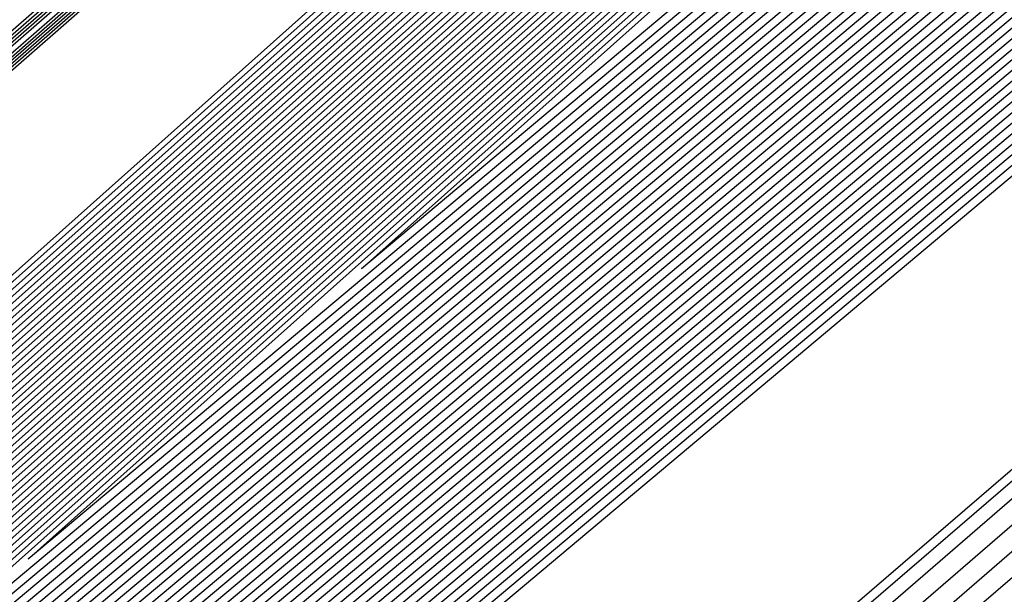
# Model space of a CAD drawing. Extents: x 3249832 to 3255657, y 13789405 to 13793316.
# Tile 668 of 1056: x 3253202.181 to 3253202.576, y 13791251.911 to 13791252.141. Entities that reach past the tile are written whole.
import ezdxf

# ---------------------------------------------------------------- set-up
doc = ezdxf.new("R2010")
doc.units = 0
doc.header["$LTSCALE"] = 100
doc.header["$MEASUREMENT"] = 0
for name, color, linetype in [('GRATIO_03231_CON', 1, 'CONTINUOUS'), ('GRATIO_0323_ICON', 1, 'CONTINUOUS'), ('TARGETS_EAST', 7, 'CONTINUOUS')]:
    doc.layers.add(name, color=color, linetype=linetype)

# ---------------------------------------------------------------- blocks, each defined once
blk = doc.blocks.new('Gratio_032316_contours')
at = {"layer": 'GRATIO_03231_CON', "color": 1, "linetype": 'Continuous', "flags": 128}
for points in [[(3253179.55027, 13791232.39503), (3253186.87441, 13791238.77001), (3253201.4775, 13791251.51898), (3253219.20823, 13791267.00714), (3253234.45763, 13791280.32933), (3253243.00028, 13791287.79153), (3253246.14511, 13791290.5444), (3253246.5846, 13791290.94974), (3253247.02187, 13791291.379), (3253250.20254, 13791294.24212), (3253258.88285, 13791301.95866), (3253274.44262, 13791315.73867), (3253292.7559, 13791331.95413), (3253308.32028, 13791345.76753)], [(3253180.16544, 13791232.93802), (3253187.28488, 13791239.13155), (3253201.72516, 13791251.73678), (3253219.33902, 13791267.12228), (3253234.51314, 13791280.37862), (3253243.01644, 13791287.80647), (3253246.14668, 13791290.54676), (3253246.58389, 13791290.95054), (3253247.01645, 13791291.37639), (3253250.16633, 13791294.21318), (3253258.7639, 13791301.85732), (3253274.17605, 13791315.50724), (3253292.31584, 13791331.56933), (3253307.73285, 13791345.25198)], [(3253180.78061, 13791233.481), (3253187.69534, 13791239.49309), (3253201.97282, 13791251.95458), (3253219.46981, 13791267.23741), (3253234.56866, 13791280.42791), (3253243.03259, 13791287.8214), (3253246.14825, 13791290.54912), (3253246.58317, 13791290.95133), (3253247.01103, 13791291.37378), (3253250.13013, 13791294.18424), (3253258.64495, 13791301.75599), (3253273.90947, 13791315.27582), (3253291.87577, 13791331.18453), (3253307.14542, 13791344.73643)], [(3253181.39578, 13791234.02399), (3253188.1058, 13791239.85463), (3253202.22048, 13791252.17237), (3253219.6006, 13791267.35254), (3253234.62418, 13791280.4772), (3253243.04874, 13791287.83633), (3253246.14982, 13791290.55149), (3253246.58246, 13791290.95213), (3253247.00561, 13791291.37117), (3253250.09393, 13791294.15529), (3253258.526, 13791301.65465), (3253273.6429, 13791315.0444), (3253291.4357, 13791330.79973), (3253306.55799, 13791344.22088)]]:
    blk.add_lwpolyline(points, dxfattribs=at)
at = {"layer": 'GRATIO_03231_CON', "color": 5, "linetype": 'Continuous', "flags": 128}
for points in [[(3253178.31993, 13791231.30905), (3253186.05349, 13791238.04694), (3253200.98218, 13791251.08338), (3253218.94665, 13791266.77688), (3253234.34659, 13791280.23075), (3253242.96798, 13791287.76167), (3253246.14197, 13791290.53967), (3253246.58603, 13791290.94815), (3253247.02107, 13791291.37394), (3253250.18182, 13791294.2177), (3253258.80647, 13791301.88356), (3253274.26937, 13791315.56557), (3253292.48955, 13791331.61762), (3253308.02221, 13791345.18354)], [(3253294.02117, 13791331.04278), (3253275.51252, 13791314.84857), (3253259.74641, 13791301.11971), (3253250.90118, 13791293.4869), (3253247.60749, 13791290.71421), (3253247.10911, 13791290.34906), (3253246.71171, 13791290.01217), (3253243.96878, 13791287.61762), (3253236.49572, 13791281.15281), (3253223.09361, 13791269.61112), (3253207.30623, 13791256.00981), (3253193.86302, 13791244.37213), (3253186.31196, 13791237.71784), (3253183.47503, 13791235.05279)], [(3253177.70476, 13791230.76607), (3253185.64303, 13791237.6854), (3253200.73452, 13791250.86558), (3253218.81586, 13791266.66175), (3253234.29107, 13791280.18146), (3253242.95182, 13791287.74673), (3253246.1404, 13791290.53731), (3253246.58674, 13791290.94735), (3253247.01436, 13791291.36584), (3253250.12102, 13791294.16091), (3253258.59804, 13791301.69555), (3253273.79626, 13791315.14336), (3253291.70456, 13791330.92064), (3253306.97134, 13791344.25434)], [(3253293.83167, 13791330.88045), (3253275.39736, 13791314.75135), (3253259.6945, 13791301.07777), (3253250.88464, 13791293.47583), (3253247.60402, 13791290.71447), (3253247.10757, 13791290.35085), (3253246.69656, 13791290.00204), (3253243.85762, 13791287.52479), (3253236.12374, 13791280.8358), (3253222.25472, 13791268.89288), (3253205.91767, 13791254.81834), (3253192.00653, 13791242.77561), (3253184.19264, 13791235.88971), (3253181.25697, 13791233.1319)], [(3253177.08958, 13791230.22308), (3253185.23257, 13791237.32386), (3253200.48686, 13791250.64779), (3253218.68507, 13791266.54661), (3253234.23556, 13791280.13216), (3253242.93567, 13791287.7318), (3253246.13883, 13791290.53495), (3253246.58745, 13791290.94656), (3253247.00766, 13791291.35773), (3253250.06022, 13791294.10413), (3253258.38961, 13791301.50754), (3253273.32314, 13791314.72115), (3253290.91956, 13791330.22366), (3253305.92046, 13791343.32515)], [(3253293.64218, 13791330.71812), (3253275.28219, 13791314.65413), (3253259.64258, 13791301.03582), (3253250.8681, 13791293.46475), (3253247.60055, 13791290.71473), (3253247.10604, 13791290.35265), (3253246.68141, 13791289.99191), (3253243.74646, 13791287.43197), (3253235.75176, 13791280.51879), (3253221.41583, 13791268.17464), (3253204.52912, 13791253.62687), (3253190.15004, 13791241.1791), (3253182.07332, 13791234.06158)], [(3253176.47441, 13791229.68009), (3253184.82211, 13791236.96232), (3253200.23919, 13791250.42999), (3253218.55428, 13791266.43148), (3253234.18004, 13791280.08287), (3253242.91952, 13791287.71687), (3253246.13725, 13791290.53258), (3253246.58817, 13791290.94576), (3253247.00095, 13791291.34963), (3253249.99942, 13791294.04734), (3253258.18118, 13791301.31953), (3253272.85003, 13791314.29894), (3253290.13456, 13791329.52668), (3253304.86958, 13791342.39595)], [(3253293.45268, 13791330.55578), (3253275.16702, 13791314.55691), (3253259.59067, 13791300.99388), (3253250.85155, 13791293.45368), (3253247.59708, 13791290.71499), (3253247.10451, 13791290.35445), (3253246.66626, 13791289.98178), (3253243.6353, 13791287.33914), (3253235.37978, 13791280.20179), (3253220.57694, 13791267.4564), (3253203.14057, 13791252.4354), (3253188.29355, 13791239.58258), (3253179.954, 13791232.23346)], [(3253175.24407, 13791228.59412), (3253184.00119, 13791236.23925), (3253199.74387, 13791249.99439), (3253218.2927, 13791266.20121), (3253234.069, 13791279.98429), (3253242.88721, 13791287.687), (3253246.13411, 13791290.52786), (3253246.58959, 13791290.94417), (3253246.98754, 13791291.33342), (3253249.87782, 13791293.93376), (3253257.76432, 13791300.94351), (3253271.9038, 13791313.45451), (3253288.56457, 13791328.13272), (3253302.76783, 13791340.53756)], [(3253308.44452, 13791343.76579), (3253293.07368, 13791330.23112), (3253274.93669, 13791314.36246), (3253259.48684, 13791300.90999), (3253250.81847, 13791293.43152), (3253247.59013, 13791290.71551), (3253247.10144, 13791290.35804), (3253246.63595, 13791289.96152), (3253243.41298, 13791287.15349), (3253234.63582, 13791279.56777), (3253218.89917, 13791266.01993), (3253200.36346, 13791250.05246), (3253184.58057, 13791236.38955), (3253175.71733, 13791228.58423), (3253172.40047, 13791225.5046), (3253171.87167, 13791224.84758), (3253171.83099, 13791224.68776), (3253171.81192, 13791224.61054), (3253171.80631, 13791224.57903), (3253171.80709, 13791224.56196), (3253171.81141, 13791224.55077), (3253171.8175, 13791224.5425)], [(3253196.57706, 13791247.03615), (3253203.47105, 13791253.1938), (3253218.75951, 13791266.60126), (3253234.06971, 13791279.98413), (3253242.88772, 13791287.68662), (3253246.13462, 13791290.52731), (3253246.59031, 13791290.94338), (3253246.98083, 13791291.32532), (3253249.81702, 13791293.87697), (3253257.55589, 13791300.7555), (3253271.43068, 13791313.0323), (3253287.77957, 13791327.43574), (3253301.71695, 13791339.60837)], [(3253308.192, 13791343.54795), (3253292.88418, 13791330.06879), (3253274.82152, 13791314.26524), (3253259.43492, 13791300.86805), (3253250.80192, 13791293.42045), (3253247.58666, 13791290.71576), (3253247.09991, 13791290.35984), (3253246.63023, 13791289.95949), (3253243.37731, 13791287.12548), (3253234.5186, 13791279.46953), (3253219.10173, 13791266.20888), (3253203.65505, 13791252.98282), (3253196.57706, 13791247.03615)], [(3253196.71057, 13791247.15254), (3253203.58621, 13791253.29381), (3253218.83398, 13791266.66558), (3253234.10345, 13791280.01283), (3253242.89801, 13791287.6948), (3253246.13636, 13791290.52784), (3253246.59102, 13791290.94258), (3253246.97413, 13791291.31721), (3253249.75622, 13791293.82018), (3253257.34746, 13791300.56749), (3253270.95757, 13791312.61009), (3253286.99457, 13791326.73875), (3253300.66608, 13791338.67918)], [(3253307.93948, 13791343.33011), (3253292.69468, 13791329.90645), (3253274.70635, 13791314.16802), (3253259.38301, 13791300.82611), (3253250.78538, 13791293.40937), (3253247.58319, 13791290.71602), (3253247.09838, 13791290.36164), (3253246.63006, 13791289.96223), (3253243.38596, 13791287.13554), (3253234.55099, 13791279.49977), (3253219.17525, 13791266.27429), (3253203.76972, 13791253.08339), (3253196.71057, 13791247.15255)], [(3253196.84408, 13791247.26894), (3253203.70137, 13791253.39382), (3253218.90845, 13791266.7299), (3253234.13718, 13791280.04153), (3253242.9083, 13791287.70297), (3253246.13809, 13791290.52836), (3253246.59174, 13791290.94178), (3253246.96742, 13791291.30911), (3253249.69542, 13791293.76339), (3253257.13903, 13791300.37948), (3253270.48445, 13791312.18788), (3253286.20957, 13791326.04177), (3253299.6152, 13791337.74998)], [(3253307.68696, 13791343.11228), (3253292.50518, 13791329.74412), (3253274.59119, 13791314.0708), (3253259.33109, 13791300.78416), (3253250.76884, 13791293.3983), (3253247.57972, 13791290.71628), (3253247.09685, 13791290.36343), (3253246.62988, 13791289.96496), (3253243.39462, 13791287.1456), (3253234.58339, 13791279.53), (3253219.24877, 13791266.33971), (3253203.88439, 13791253.18397), (3253196.84408, 13791247.26894)], [(3253197.11109, 13791247.50174), (3253203.93169, 13791253.59384), (3253219.0574, 13791266.85855), (3253234.20465, 13791280.09892), (3253242.92888, 13791287.71932), (3253246.14156, 13791290.52941), (3253246.59316, 13791290.94019), (3253246.95401, 13791291.2929), (3253249.57383, 13791293.64981), (3253256.72217, 13791300.00346), (3253269.53822, 13791311.34346), (3253284.63958, 13791324.64781), (3253297.51345, 13791335.89159)], [(3253307.18192, 13791342.67661), (3253292.12619, 13791329.41946), (3253274.36086, 13791313.87636), (3253259.22726, 13791300.70028), (3253250.73575, 13791293.37615), (3253247.57277, 13791290.7168), (3253247.09378, 13791290.36703), (3253246.62953, 13791289.97042), (3253243.41193, 13791287.16573), (3253234.64818, 13791279.59048), (3253219.39582, 13791266.47055), (3253204.11372, 13791253.38512), (3253197.11109, 13791247.50173)], [(3253197.2446, 13791247.61813), (3253204.04685, 13791253.69384), (3253219.13187, 13791266.92287), (3253234.23839, 13791280.12762), (3253242.93918, 13791287.72749), (3253246.1433, 13791290.52994), (3253246.59388, 13791290.9394), (3253246.9473, 13791291.28479), (3253249.51303, 13791293.59302), (3253256.51374, 13791299.81545), (3253269.06511, 13791310.92125), (3253283.85458, 13791323.95083), (3253296.46257, 13791334.9624)], [(3253306.9294, 13791342.45877), (3253291.93669, 13791329.25712), (3253274.24569, 13791313.77914), (3253259.17535, 13791300.65833), (3253250.71921, 13791293.36507), (3253247.5693, 13791290.71706), (3253247.09225, 13791290.36882), (3253246.62935, 13791289.97315), (3253243.42058, 13791287.17579), (3253234.68057, 13791279.62072), (3253219.46933, 13791266.53596), (3253204.22838, 13791253.4857), (3253197.2446, 13791247.61813)], [(3253197.37811, 13791247.73453), (3253204.16201, 13791253.79385), (3253219.20635, 13791266.98719), (3253234.27212, 13791280.15631), (3253242.94947, 13791287.73567), (3253246.14503, 13791290.53046), (3253246.59459, 13791290.9386), (3253246.9406, 13791291.27669), (3253249.45223, 13791293.53623), (3253256.30531, 13791299.62744), (3253268.59199, 13791310.49904), (3253283.06958, 13791323.25385), (3253295.41169, 13791334.0332)], [(3253306.67688, 13791342.24094), (3253291.74719, 13791329.09479), (3253274.13052, 13791313.68192), (3253259.12343, 13791300.61639), (3253250.70267, 13791293.354), (3253247.56583, 13791290.71731), (3253247.09072, 13791290.37062), (3253246.62918, 13791289.97588), (3253243.42924, 13791287.18585), (3253234.71297, 13791279.65096), (3253219.54285, 13791266.60138), (3253204.34305, 13791253.58627), (3253197.37811, 13791247.73453)], [(3253197.51162, 13791247.85093), (3253204.27717, 13791253.89386), (3253219.28082, 13791267.05151), (3253234.30586, 13791280.18501), (3253242.95976, 13791287.74384), (3253246.14676, 13791290.53099), (3253246.5953, 13791290.9378), (3253246.93389, 13791291.26859), (3253249.39143, 13791293.47944), (3253256.09688, 13791299.43942), (3253268.11888, 13791310.07683), (3253282.28459, 13791322.55687), (3253294.36082, 13791333.10401)], [(3253306.42436, 13791342.0231), (3253291.55769, 13791328.93246), (3253274.01535, 13791313.58469), (3253259.07151, 13791300.57445), (3253250.68613, 13791293.34292), (3253247.56236, 13791290.71757), (3253247.08919, 13791290.37242), (3253246.629, 13791289.97862), (3253243.43789, 13791287.19591), (3253234.74536, 13791279.68119), (3253219.61637, 13791266.6668), (3253204.45771, 13791253.68685), (3253197.51162, 13791247.85092)], [(3253197.77863, 13791248.08372), (3253204.50749, 13791254.09388), (3253219.42977, 13791267.18016), (3253234.37333, 13791280.2424), (3253242.98034, 13791287.76019), (3253246.15023, 13791290.53204), (3253246.59673, 13791290.93621), (3253246.92048, 13791291.25238), (3253249.26983, 13791293.36586), (3253255.68002, 13791299.0634), (3253267.17265, 13791309.2324), (3253280.71459, 13791321.16291), (3253292.25906, 13791331.24562), (3253298.86322, 13791336.86351)], [(3253305.91932, 13791341.58743), (3253291.17869, 13791328.60779), (3253273.78502, 13791313.39025), (3253258.96768, 13791300.49056), (3253250.65304, 13791293.32077), (3253247.55541, 13791290.71809), (3253247.08612, 13791290.37601), (3253246.62865, 13791289.98408), (3253243.4552, 13791287.21604), (3253234.81015, 13791279.74167), (3253219.76341, 13791266.79763), (3253204.68704, 13791253.888), (3253197.77863, 13791248.08372)], [(3253197.91214, 13791248.20012), (3253204.62265, 13791254.19388), (3253219.50424, 13791267.24448), (3253234.40706, 13791280.2711), (3253242.99064, 13791287.76837), (3253246.15197, 13791290.53257), (3253246.59744, 13791290.93542), (3253246.91378, 13791291.24427), (3253249.20903, 13791293.30907), (3253255.47159, 13791298.87539), (3253266.69953, 13791308.81019), (3253279.9296, 13791320.46593), (3253291.20819, 13791330.31643), (3253297.66843, 13791335.81202)], [(3253305.6668, 13791341.36959), (3253290.98919, 13791328.44546), (3253273.66985, 13791313.29303), (3253258.91577, 13791300.44861), (3253250.6365, 13791293.30969), (3253247.55194, 13791290.71835), (3253247.08459, 13791290.37781), (3253246.62848, 13791289.98681), (3253243.46386, 13791287.2261), (3253234.84255, 13791279.77191), (3253219.83693, 13791266.86305), (3253204.80171, 13791253.98858), (3253197.91214, 13791248.20012)], [(3253198.04565, 13791248.31651), (3253204.73781, 13791254.29389), (3253219.57872, 13791267.3088), (3253234.4408, 13791280.2998), (3253243.00093, 13791287.77654), (3253246.1537, 13791290.53309), (3253246.59816, 13791290.93462), (3253246.90707, 13791291.23617), (3253249.14823, 13791293.25228), (3253255.26316, 13791298.68738), (3253266.22642, 13791308.38798), (3253279.1446, 13791319.76895), (3253290.15731, 13791329.38723), (3253296.47364, 13791334.76054)], [(3253305.41428, 13791341.15176), (3253290.79969, 13791328.28313), (3253273.55469, 13791313.19581), (3253258.86385, 13791300.40667), (3253250.61995, 13791293.29862), (3253247.54847, 13791290.71861), (3253247.08306, 13791290.3796), (3253246.6283, 13791289.98954), (3253243.47251, 13791287.23616), (3253234.87494, 13791279.80214), (3253219.91045, 13791266.92847), (3253204.91637, 13791254.08915), (3253198.04565, 13791248.31651)], [(3253198.17916, 13791248.43291), (3253204.85297, 13791254.3939), (3253219.65319, 13791267.37312), (3253234.47453, 13791280.32849), (3253243.01122, 13791287.78471), (3253246.15544, 13791290.53362), (3253246.59887, 13791290.93382), (3253246.90036, 13791291.22806), (3253249.08743, 13791293.19549), (3253255.05473, 13791298.49937), (3253265.7533, 13791307.96577), (3253278.3596, 13791319.07197), (3253289.10643, 13791328.45804), (3253295.27885, 13791333.70905)], [(3253305.16176, 13791340.93392), (3253290.6102, 13791328.1208), (3253273.43952, 13791313.09859), (3253258.81194, 13791300.36473), (3253250.60341, 13791293.28754), (3253247.545, 13791290.71886), (3253247.08152, 13791290.3814), (3253246.62812, 13791289.99227), (3253243.48117, 13791287.24622), (3253234.90734, 13791279.83238), (3253219.98397, 13791266.99388), (3253205.03104, 13791254.18973), (3253198.17916, 13791248.43291)], [(3253198.44617, 13791248.6657), (3253205.08329, 13791254.59392), (3253219.80214, 13791267.50177), (3253234.542, 13791280.38589), (3253243.0318, 13791287.80106), (3253246.15891, 13791290.53467), (3253246.6003, 13791290.93223), (3253246.88695, 13791291.21186), (3253248.96583, 13791293.08191), (3253254.63787, 13791298.12335), (3253264.80707, 13791307.12135), (3253276.7896, 13791317.678), (3253287.00468, 13791326.59965), (3253292.88927, 13791331.60608), (3253295.95133, 13791334.07094)], [(3253304.65672, 13791340.49825), (3253290.2312, 13791327.79613), (3253273.20919, 13791312.90414), (3253258.70811, 13791300.28084), (3253250.57033, 13791293.26539), (3253247.53805, 13791290.71938), (3253247.07846, 13791290.385), (3253246.62777, 13791289.99774), (3253243.49848, 13791287.26634), (3253234.97213, 13791279.89286), (3253220.13101, 13791267.12472), (3253205.26037, 13791254.39088), (3253198.44617, 13791248.6657)], [(3253198.57968, 13791248.7821), (3253205.19845, 13791254.69392), (3253219.87661, 13791267.56609), (3253234.57574, 13791280.41459), (3253243.04209, 13791287.80924), (3253246.16064, 13791290.53519), (3253246.60101, 13791290.93144), (3253246.88025, 13791291.20375), (3253248.90503, 13791293.02512), (3253254.42944, 13791297.93534), (3253264.33396, 13791306.69914), (3253276.00461, 13791316.98102), (3253285.9538, 13791325.67045), (3253291.69448, 13791330.55459), (3253294.7416, 13791333.01142)], [(3253304.4042, 13791340.28041), (3253290.0417, 13791327.6338), (3253273.09402, 13791312.80692), (3253258.65619, 13791300.2389), (3253250.55378, 13791293.25432), (3253247.53458, 13791290.71964), (3253247.07693, 13791290.38679), (3253246.6276, 13791290.00047), (3253243.50713, 13791287.2764), (3253235.00453, 13791279.9231), (3253220.20453, 13791267.19013), (3253205.37503, 13791254.49146), (3253198.57968, 13791248.7821)], [(3253198.71319, 13791248.8985), (3253205.31361, 13791254.79393), (3253219.95108, 13791267.63041), (3253234.60947, 13791280.44328), (3253243.05239, 13791287.81741), (3253246.16237, 13791290.53572), (3253246.60172, 13791290.93064), (3253246.87354, 13791291.19565), (3253248.84423, 13791292.96834), (3253254.22101, 13791297.74733), (3253263.86084, 13791306.27693), (3253275.21961, 13791316.28404), (3253284.90293, 13791324.74126), (3253290.49969, 13791329.50311), (3253293.53187, 13791331.9519)], [(3253304.15168, 13791340.06258), (3253289.8522, 13791327.47147), (3253272.97886, 13791312.7097), (3253258.60428, 13791300.19695), (3253250.53724, 13791293.24324), (3253247.53111, 13791290.7199), (3253247.07539, 13791290.38859), (3253246.62742, 13791290.0032), (3253243.51579, 13791287.28647), (3253235.03692, 13791279.95333), (3253220.27805, 13791267.25555), (3253205.4897, 13791254.59203), (3253198.71319, 13791248.8985)], [(3253198.8467, 13791249.0149), (3253205.42877, 13791254.89394), (3253220.02556, 13791267.69473), (3253234.64321, 13791280.47198), (3253243.06268, 13791287.82558), (3253246.16411, 13791290.53624), (3253246.60244, 13791290.92984), (3253246.86684, 13791291.18754), (3253248.78343, 13791292.91155), (3253254.01258, 13791297.55932), (3253263.38773, 13791305.85472), (3253274.43461, 13791315.58706), (3253283.85205, 13791323.81207), (3253289.3049, 13791328.45162), (3253292.32214, 13791330.89237), (3253295.39879, 13791333.38715)], [(3253303.89916, 13791339.84474), (3253289.6627, 13791327.30914), (3253272.86369, 13791312.61248), (3253258.55236, 13791300.15501), (3253250.5207, 13791293.23216), (3253247.52764, 13791290.72015), (3253247.07386, 13791290.39039), (3253246.62724, 13791290.00593), (3253243.52444, 13791287.29653), (3253235.06932, 13791279.98357), (3253220.35157, 13791267.32097), (3253205.60436, 13791254.69261), (3253198.8467, 13791249.01489)], [(3253199.11371, 13791249.24769), (3253205.65909, 13791255.09396), (3253220.17451, 13791267.82338), (3253234.71068, 13791280.52937), (3253243.08326, 13791287.84193), (3253246.16758, 13791290.53729), (3253246.60386, 13791290.92825), (3253246.85342, 13791291.17133), (3253248.66183, 13791292.79797), (3253253.59572, 13791297.1833), (3253262.4415, 13791305.01029), (3253272.86462, 13791314.1931), (3253281.7503, 13791321.95368), (3253286.91532, 13791326.34865), (3253289.90268, 13791328.77333), (3253293.18693, 13791331.45768)], [(3253303.39412, 13791339.40907), (3253289.2837, 13791326.98447), (3253272.63335, 13791312.41804), (3253258.44853, 13791300.07112), (3253250.48761, 13791293.21001), (3253247.52069, 13791290.72067), (3253247.0708, 13791290.39398), (3253246.62689, 13791290.0114), (3253243.54175, 13791287.31665), (3253235.13411, 13791280.04405), (3253220.49861, 13791267.4518), (3253205.83369, 13791254.89376), (3253199.11371, 13791249.24769)], [(3253199.24722, 13791249.36409), (3253205.77425, 13791255.19397), (3253220.24898, 13791267.8877), (3253234.74441, 13791280.55807), (3253243.09355, 13791287.85011), (3253246.16931, 13791290.53782), (3253246.60458, 13791290.92746), (3253246.84672, 13791291.16323), (3253248.60103, 13791292.74118), (3253253.38729, 13791296.99529), (3253261.96839, 13791304.58808), (3253272.07962, 13791313.49612), (3253280.69942, 13791321.02448), (3253285.72053, 13791325.29717), (3253288.69295, 13791327.71381), (3253292.081, 13791330.49295), (3253297.61917, 13791335.1971)], [(3253303.1416, 13791339.19123), (3253289.09421, 13791326.82214), (3253272.51819, 13791312.32081), (3253258.39661, 13791300.02918), (3253250.47107, 13791293.19894), (3253247.51722, 13791290.72093), (3253247.06927, 13791290.39578), (3253246.62672, 13791290.01413), (3253243.55041, 13791287.32671), (3253235.1665, 13791280.07429), (3253220.57213, 13791267.51722), (3253205.94836, 13791254.99434), (3253199.24722, 13791249.36409)], [(3253199.38073, 13791249.48048), (3253205.88941, 13791255.29397), (3253220.32345, 13791267.95202), (3253234.77815, 13791280.58677), (3253243.10385, 13791287.85828), (3253246.17105, 13791290.53834), (3253246.60529, 13791290.92666), (3253246.84001, 13791291.15513), (3253248.54023, 13791292.68439), (3253253.17886, 13791296.80728), (3253261.49527, 13791304.16587), (3253271.29462, 13791312.79914), (3253279.64854, 13791320.09529), (3253284.52574, 13791324.24568), (3253287.48322, 13791326.65429), (3253290.97507, 13791329.52822), (3253296.71525, 13791334.41022)], [(3253302.88908, 13791338.9734), (3253288.90471, 13791326.65981), (3253272.40302, 13791312.22359), (3253258.3447, 13791299.98724), (3253250.45453, 13791293.18786), (3253247.51375, 13791290.72119), (3253247.06773, 13791290.39757), (3253246.62654, 13791290.01686), (3253243.55907, 13791287.33677), (3253235.1989, 13791280.10452), (3253220.64565, 13791267.58263), (3253206.06302, 13791255.09491), (3253199.38073, 13791249.48048)], [(3253199.51424, 13791249.59688), (3253206.00457, 13791255.39398), (3253220.39793, 13791268.01634), (3253234.81188, 13791280.61546), (3253243.11414, 13791287.86646), (3253246.17278, 13791290.53887), (3253246.606, 13791290.92586), (3253246.83331, 13791291.14702), (3253248.47943, 13791292.6276), (3253252.97044, 13791296.61927), (3253261.02215, 13791303.74366), (3253270.50962, 13791312.10216), (3253278.59767, 13791319.16609), (3253283.33095, 13791323.1942), (3253286.27349, 13791325.59476), (3253289.86914, 13791328.56348), (3253295.81132, 13791333.62334)], [(3253302.63656, 13791338.75556), (3253288.71521, 13791326.49747), (3253272.28786, 13791312.12637), (3253258.29278, 13791299.94529), (3253250.43798, 13791293.17679), (3253247.51028, 13791290.72145), (3253247.0662, 13791290.39937), (3253246.62637, 13791290.01959), (3253243.56772, 13791287.34683), (3253235.23129, 13791280.13476), (3253220.71917, 13791267.64805), (3253206.17769, 13791255.19549), (3253199.51423, 13791249.59688)], [(3253199.78125, 13791249.82967), (3253206.23489, 13791255.594), (3253220.54687, 13791268.14499), (3253234.87935, 13791280.67286), (3253243.13472, 13791287.8828), (3253246.17625, 13791290.53992), (3253246.60743, 13791290.92427), (3253246.8199, 13791291.13081), (3253248.35784, 13791292.51402), (3253252.55358, 13791296.24325), (3253260.07593, 13791302.89924), (3253268.93963, 13791310.70819), (3253276.49591, 13791317.3077), (3253280.94137, 13791321.09123), (3253283.85403, 13791323.47572), (3253287.65728, 13791326.63402), (3253294.00347, 13791332.04958)], [(3253302.13153, 13791338.31989), (3253288.33621, 13791326.17281), (3253272.05752, 13791311.93193), (3253258.18895, 13791299.8614), (3253250.4049, 13791293.15464), (3253247.50334, 13791290.72196), (3253247.06314, 13791290.40297), (3253246.62601, 13791290.02505), (3253243.58503, 13791287.36696), (3253235.29608, 13791280.19524), (3253220.86621, 13791267.77889), (3253206.40702, 13791255.39664), (3253199.78125, 13791249.82967)], [(3253199.91476, 13791249.94607), (3253206.35005, 13791255.69401), (3253220.62135, 13791268.20931), (3253234.91309, 13791280.70156), (3253243.14501, 13791287.89098), (3253246.17798, 13791290.54045), (3253246.60814, 13791290.92348), (3253246.81319, 13791291.12271), (3253248.29704, 13791292.45723), (3253252.34515, 13791296.05524), (3253259.60281, 13791302.47703), (3253268.15463, 13791310.01121), (3253275.44504, 13791316.37851), (3253279.74658, 13791320.03974), (3253282.6443, 13791322.4162), (3253286.55135, 13791325.66929), (3253293.09954, 13791331.2627), (3253300.79521, 13791337.86923)], [(3253301.879, 13791338.10206), (3253288.14671, 13791326.01048), (3253271.94236, 13791311.83471), (3253258.13704, 13791299.81946), (3253250.38836, 13791293.14356), (3253247.49986, 13791290.72222), (3253247.0616, 13791290.40476), (3253246.62584, 13791290.02779), (3253243.59369, 13791287.37702), (3253235.32848, 13791280.22547), (3253220.93973, 13791267.8443), (3253206.52168, 13791255.49722), (3253199.91476, 13791249.94607)], [(3253200.04827, 13791250.06247), (3253206.46521, 13791255.79401), (3253220.69582, 13791268.27363), (3253234.94682, 13791280.73025), (3253243.15531, 13791287.89915), (3253246.17972, 13791290.54097), (3253246.60886, 13791290.92268), (3253246.80649, 13791291.1146), (3253248.23624, 13791292.40044), (3253252.13672, 13791295.86723), (3253259.1297, 13791302.05482), (3253267.36963, 13791309.31423), (3253274.39416, 13791315.44932), (3253278.55179, 13791318.98826), (3253281.43456, 13791321.35667), (3253285.44542, 13791324.70455), (3253292.19561, 13791330.47582), (3253300.12972, 13791337.29016)], [(3253301.62648, 13791337.88422), (3253287.95721, 13791325.84815), (3253271.82719, 13791311.73748), (3253258.08512, 13791299.77752), (3253250.37181, 13791293.13248), (3253247.49639, 13791290.72248), (3253247.06007, 13791290.40656), (3253246.62566, 13791290.03052), (3253243.60234, 13791287.38708), (3253235.36087, 13791280.25571), (3253221.01325, 13791267.90972), (3253206.63635, 13791255.59779), (3253200.04827, 13791250.06247)], [(3253200.18178, 13791250.17887), (3253206.58037, 13791255.89402), (3253220.77029, 13791268.33795), (3253234.98056, 13791280.75895), (3253243.1656, 13791287.90733), (3253246.18145, 13791290.5415), (3253246.60957, 13791290.92188), (3253246.79978, 13791291.1065), (3253248.17544, 13791292.34365), (3253251.92829, 13791295.67922), (3253258.65658, 13791301.63261), (3253266.58464, 13791308.61725), (3253273.34328, 13791314.52012), (3253277.357, 13791317.93677), (3253280.22483, 13791320.29715), (3253284.33949, 13791323.73982), (3253291.29169, 13791329.68894), (3253299.46423, 13791336.71108)], [(3253301.37397, 13791337.66638), (3253287.76771, 13791325.68581), (3253271.71202, 13791311.64027), (3253258.03321, 13791299.73557), (3253250.35527, 13791293.12141), (3253247.49292, 13791290.72274), (3253247.05854, 13791290.40836), (3253246.62549, 13791290.03325), (3253243.611, 13791287.39714), (3253235.39327, 13791280.28595), (3253221.08677, 13791267.97514), (3253206.75101, 13791255.69837), (3253200.18178, 13791250.17887)], [(3253200.44879, 13791250.41166), (3253206.81069, 13791256.09404), (3253220.91924, 13791268.4666), (3253235.04803, 13791280.81634), (3253243.18618, 13791287.92368), (3253246.18492, 13791290.54255), (3253246.611, 13791290.92029), (3253246.78637, 13791291.09029), (3253248.05384, 13791292.23007), (3253251.51143, 13791295.3032), (3253257.71035, 13791300.78818), (3253265.01464, 13791307.22329), (3253271.24153, 13791312.66173), (3253274.96742, 13791315.8338), (3253277.80537, 13791318.17811), (3253282.12763, 13791321.81036), (3253289.48383, 13791328.11518), (3253298.13324, 13791335.55292)], [(3253300.86893, 13791337.23071), (3253287.38872, 13791325.36115), (3253271.48169, 13791311.44582), (3253257.92938, 13791299.65169), (3253250.32219, 13791293.09926), (3253247.48598, 13791290.72325), (3253247.05547, 13791290.41195), (3253246.62514, 13791290.03871), (3253243.62831, 13791287.41727), (3253235.45806, 13791280.34643), (3253221.23381, 13791268.10597), (3253206.98034, 13791255.89952), (3253200.44879, 13791250.41166)], [(3253200.5823, 13791250.52806), (3253206.92586, 13791256.19405), (3253220.99372, 13791268.53092), (3253235.08176, 13791280.84504), (3253243.19647, 13791287.93185), (3253246.18666, 13791290.54307), (3253246.61171, 13791290.9195), (3253246.77966, 13791291.08219), (3253247.99304, 13791292.17328), (3253251.303, 13791295.11519), (3253257.23724, 13791300.36597), (3253264.22964, 13791306.52631), (3253270.19065, 13791311.73254), (3253273.77263, 13791314.78231), (3253276.59564, 13791317.11859), (3253281.0217, 13791320.84562), (3253288.57991, 13791327.3283), (3253297.46775, 13791334.97385)], [(3253300.61641, 13791337.01288), (3253287.19922, 13791325.19882), (3253271.36652, 13791311.3486), (3253257.87746, 13791299.60974), (3253250.30564, 13791293.08818), (3253247.4825, 13791290.72351), (3253247.05394, 13791290.41375), (3253246.62496, 13791290.04144), (3253243.63696, 13791287.42733), (3253235.49045, 13791280.37666), (3253221.30733, 13791268.17139), (3253207.09501, 13791256.0001), (3253200.5823, 13791250.52806)], [(3253200.71581, 13791250.64445), (3253207.04102, 13791256.29406), (3253221.06819, 13791268.59524), (3253235.1155, 13791280.87374), (3253243.20676, 13791287.94002), (3253246.18839, 13791290.5436), (3253246.61242, 13791290.9187), (3253246.77296, 13791291.07408), (3253247.93224, 13791292.11649), (3253251.09457, 13791294.92718), (3253256.76412, 13791299.94376), (3253263.44465, 13791305.82933), (3253269.13978, 13791310.80334), (3253272.57784, 13791313.73083), (3253275.38591, 13791316.05906), (3253279.91577, 13791319.88089), (3253287.67598, 13791326.54142), (3253296.80226, 13791334.39477)], [(3253300.36389, 13791336.79504), (3253287.00972, 13791325.03648), (3253271.25136, 13791311.25138), (3253257.82555, 13791299.5678), (3253250.2891, 13791293.07711), (3253247.47903, 13791290.72377), (3253247.05241, 13791290.41554), (3253246.62478, 13791290.04418), (3253243.64562, 13791287.43739), (3253235.52285, 13791280.4069), (3253221.38085, 13791268.2368), (3253207.20967, 13791256.10068), (3253200.71581, 13791250.64445)], [(3253200.84932, 13791250.76085), (3253207.15618, 13791256.39406), (3253221.14266, 13791268.65956), (3253235.14923, 13791280.90243), (3253243.21706, 13791287.9482), (3253246.19012, 13791290.54412), (3253246.61314, 13791290.9179), (3253246.76625, 13791291.06598), (3253247.87144, 13791292.0597), (3253250.88614, 13791294.73917), (3253256.29101, 13791299.52155), (3253262.65965, 13791305.13235), (3253268.0889, 13791309.87415), (3253271.38305, 13791312.67934), (3253274.17618, 13791314.99954), (3253278.80984, 13791318.91616), (3253286.77206, 13791325.75454), (3253296.13677, 13791333.81569)], [(3253300.11137, 13791336.57721), (3253286.82022, 13791324.87415), (3253271.13619, 13791311.15416), (3253257.77363, 13791299.52586), (3253250.27256, 13791293.06603), (3253247.47556, 13791290.72403), (3253247.05088, 13791290.41734), (3253246.62461, 13791290.04691), (3253243.65427, 13791287.44745), (3253235.55525, 13791280.43714), (3253221.45437, 13791268.30222), (3253207.32434, 13791256.20125), (3253200.84931, 13791250.76085)], [(3253201.11633, 13791250.99365), (3253207.3865, 13791256.59408), (3253221.29161, 13791268.78821), (3253235.2167, 13791280.95983), (3253243.23764, 13791287.96455), (3253246.19359, 13791290.54517), (3253246.61456, 13791290.91631), (3253246.75284, 13791291.04977), (3253247.74984, 13791291.94612), (3253250.46928, 13791294.36315), (3253255.34478, 13791298.67713), (3253261.08965, 13791303.73839), (3253265.98715, 13791308.01576), (3253268.99347, 13791310.57637), (3253271.75672, 13791312.8805), (3253276.59798, 13791316.9867), (3253284.9642, 13791324.18078), (3253294.80578, 13791332.65754)], [(3253299.60633, 13791336.14153), (3253286.44122, 13791324.54949), (3253270.90586, 13791310.95971), (3253257.6698, 13791299.44197), (3253250.23947, 13791293.04388), (3253247.46862, 13791290.72454), (3253247.04781, 13791290.42093), (3253246.62426, 13791290.05237), (3253243.67158, 13791287.46757), (3253235.62004, 13791280.49761), (3253221.60141, 13791268.43306), (3253207.55367, 13791256.4024), (3253201.11633, 13791250.99364)], [(3253201.24984, 13791251.11004), (3253207.50166, 13791256.69409), (3253221.36608, 13791268.85253), (3253235.25044, 13791280.98852), (3253243.24793, 13791287.97272), (3253246.19533, 13791290.5457), (3253246.61528, 13791290.91552), (3253246.74613, 13791291.04167), (3253247.68904, 13791291.88933), (3253250.26085, 13791294.17514), (3253254.87166, 13791298.25492), (3253260.30466, 13791303.04141), (3253264.93627, 13791307.08657), (3253267.79868, 13791309.52489), (3253270.54699, 13791311.82097), (3253275.49205, 13791316.02196), (3253284.06028, 13791323.3939), (3253294.14029, 13791332.07846)], [(3253299.35381, 13791335.9237), (3253286.25172, 13791324.38716), (3253270.79069, 13791310.86249), (3253257.61789, 13791299.40003), (3253250.22293, 13791293.0328), (3253247.46514, 13791290.7248), (3253247.04628, 13791290.42273), (3253246.62408, 13791290.0551), (3253243.68024, 13791287.47763), (3253235.65243, 13791280.52785), (3253221.67493, 13791268.49847), (3253207.66834, 13791256.50298), (3253201.24984, 13791251.11004)], [(3253201.38335, 13791251.22644), (3253207.61682, 13791256.7941), (3253221.44056, 13791268.91685), (3253235.28417, 13791281.01722), (3253243.25822, 13791287.9809), (3253246.19706, 13791290.54622), (3253246.61599, 13791290.91472), (3253246.73943, 13791291.03356), (3253247.62824, 13791291.83254), (3253250.05242, 13791293.98713), (3253254.39855, 13791297.83271), (3253259.51966, 13791302.34443), (3253263.88539, 13791306.15737), (3253266.60389, 13791308.4734), (3253269.33726, 13791310.76145), (3253274.38613, 13791315.05723), (3253283.15635, 13791322.60702), (3253293.4748, 13791331.49938)], [(3253299.10129, 13791335.70586), (3253286.06223, 13791324.22482), (3253270.67552, 13791310.76527), (3253257.56597, 13791299.35808), (3253250.20639, 13791293.02173), (3253247.46167, 13791290.72506), (3253247.04475, 13791290.42453), (3253246.62391, 13791290.05783), (3253243.68889, 13791287.4877), (3253235.68483, 13791280.55809), (3253221.74845, 13791268.56389), (3253207.783, 13791256.60355), (3253201.38335, 13791251.22644)], [(3253201.51686, 13791251.34284), (3253207.73198, 13791256.8941), (3253221.51503, 13791268.98117), (3253235.31791, 13791281.04592), (3253243.26852, 13791287.98907), (3253246.1988, 13791290.54675), (3253246.6167, 13791290.91393), (3253246.73272, 13791291.02546), (3253247.56744, 13791291.77576), (3253249.84399, 13791293.79912), (3253253.92543, 13791297.41049), (3253258.73466, 13791301.64744), (3253262.83452, 13791305.22818), (3253265.4091, 13791307.42192), (3253268.12753, 13791309.70193), (3253273.2802, 13791314.0925), (3253282.25242, 13791321.82014), (3253292.80931, 13791330.9203), (3253301.81088, 13791338.63068)], [(3253298.84877, 13791335.48803), (3253285.87273, 13791324.06249), (3253270.56035, 13791310.66805), (3253257.51405, 13791299.31614), (3253250.18984, 13791293.01065), (3253247.4582, 13791290.72532), (3253247.04322, 13791290.42633), (3253246.62373, 13791290.06056), (3253243.69755, 13791287.49776), (3253235.71722, 13791280.58833), (3253221.82197, 13791268.62931), (3253207.89767, 13791256.70413), (3253201.51686, 13791251.34284)], [(3253201.78387, 13791251.57563), (3253207.9623, 13791257.09412), (3253221.66398, 13791269.10982), (3253235.38538, 13791281.10331), (3253243.2891, 13791288.00542), (3253246.20227, 13791290.5478), (3253246.61813, 13791290.91233), (3253246.71931, 13791291.00925), (3253247.44584, 13791291.66218), (3253249.42713, 13791293.4231), (3253252.9792, 13791296.56607), (3253257.16467, 13791300.25348), (3253260.73276, 13791303.36979), (3253263.01952, 13791305.31895), (3253265.70807, 13791307.58288), (3253271.06834, 13791312.16303), (3253280.44457, 13791320.24638), (3253291.47832, 13791329.76215), (3253300.88547, 13791337.82513)], [(3253298.34373, 13791335.05235), (3253285.49373, 13791323.73782), (3253270.33006, 13791310.47357), (3253257.41034, 13791299.23211), (3253250.15702, 13791292.9882), (3253247.45165, 13791290.72536), (3253247.04061, 13791290.42937), (3253246.62378, 13791290.06555), (3253243.71512, 13791287.51757), (3253235.78213, 13791280.64867), (3253221.96904, 13791268.7601), (3253208.127, 13791256.90528), (3253201.78387, 13791251.57563)], [(3253201.91738, 13791251.69203), (3253208.07746, 13791257.19413), (3253221.73845, 13791269.17414), (3253235.41911, 13791281.13201), (3253243.29939, 13791288.01359), (3253246.204, 13791290.54832), (3253246.61884, 13791290.91154), (3253246.71261, 13791291.00114), (3253247.38504, 13791291.60539), (3253249.2187, 13791293.23509), (3253252.50609, 13791296.14386), (3253256.37967, 13791299.5565), (3253259.68189, 13791302.44059), (3253261.82473, 13791304.26746), (3253264.49834, 13791306.52336), (3253269.96241, 13791311.1983), (3253279.54064, 13791319.4595), (3253290.81283, 13791329.18307), (3253300.42277, 13791337.42236)], [(3253298.09121, 13791334.83452), (3253285.30424, 13791323.57548), (3253270.21493, 13791310.37629), (3253257.35856, 13791299.19), (3253250.14077, 13791292.97675), (3253247.44864, 13791290.72505), (3253247.03961, 13791290.4305), (3253246.62406, 13791290.06771), (3253243.72406, 13791287.52727), (3253235.81466, 13791280.67874), (3253222.0426, 13791268.82547), (3253208.24167, 13791257.00585), (3253201.91738, 13791251.69203)], [(3253202.05089, 13791251.80842), (3253208.19262, 13791257.29414), (3253221.81293, 13791269.23846), (3253235.45285, 13791281.16071), (3253243.30968, 13791288.02177), (3253246.20573, 13791290.54885), (3253246.61956, 13791290.91074), (3253246.7059, 13791290.99304), (3253247.32424, 13791291.5486), (3253249.01027, 13791293.04708), (3253252.03297, 13791295.72165), (3253255.59467, 13791298.85952), (3253258.63101, 13791301.5114), (3253260.62994, 13791303.21597), (3253263.28861, 13791305.46384), (3253268.85648, 13791310.23357), (3253278.63672, 13791318.67262), (3253290.14734, 13791328.60399), (3253299.96006, 13791337.01958)], [(3253297.83869, 13791334.61668), (3253285.11475, 13791323.41314), (3253270.09981, 13791310.27902), (3253257.30679, 13791299.14788), (3253250.12455, 13791292.96527), (3253247.44567, 13791290.72468), (3253247.03867, 13791290.43158), (3253246.62439, 13791290.06982), (3253243.73305, 13791287.53693), (3253235.8472, 13791280.70879), (3253222.11616, 13791268.89083), (3253208.35634, 13791257.10642), (3253202.05089, 13791251.80842)], [(3253222.18973, 13791268.9562), (3253208.47101, 13791257.20698), (3253202.18439, 13791251.92482), (3253202.18439, 13791251.92482), (3253208.30778, 13791257.39414), (3253221.8874, 13791269.30278)]]:
    blk.add_lwpolyline(points, dxfattribs=at)
at = {"layer": 'GRATIO_0323_ICON', "color": 7, "linetype": 'Continuous', "flags": 128}
for points in [[(3253175.85924, 13791229.13711), (3253184.41165, 13791236.60078), (3253199.99153, 13791250.21219), (3253218.42349, 13791266.31635), (3253234.12452, 13791280.03358), (3253242.90336, 13791287.70193), (3253246.13568, 13791290.53022), (3253246.58888, 13791290.94497), (3253246.99424, 13791291.34152), (3253249.93862, 13791293.99055), (3253257.97275, 13791301.13152), (3253272.37691, 13791313.87673), (3253289.34956, 13791328.8297), (3253303.81871, 13791341.46676)], [(3253293.26318, 13791330.39345), (3253275.05185, 13791314.45969), (3253259.53875, 13791300.95194), (3253250.83501, 13791293.4426), (3253247.59361, 13791290.71525), (3253247.10298, 13791290.35624), (3253246.6511, 13791289.97165), (3253243.52414, 13791287.24631), (3253235.0078, 13791279.88478), (3253219.73806, 13791266.73817), (3253201.75202, 13791251.24392), (3253186.43706, 13791237.98607), (3253177.83468, 13791230.40533)], [(3253182.01095, 13791234.56698), (3253188.51626, 13791240.21616), (3253202.46814, 13791252.39017), (3253219.73139, 13791267.46768), (3253234.6797, 13791280.5265), (3253243.0649, 13791287.85127), (3253246.1514, 13791290.55385), (3253246.58175, 13791290.95293), (3253247.00019, 13791291.36856), (3253250.05773, 13791294.12635), (3253258.40705, 13791301.55332), (3253273.37632, 13791314.81298), (3253290.99564, 13791330.41494), (3253305.97056, 13791343.70533)], [(3253196.97758, 13791247.38534), (3253203.81653, 13791253.49383), (3253218.98293, 13791266.79423), (3253234.17092, 13791280.07022), (3253242.91859, 13791287.71115), (3253246.13983, 13791290.52889), (3253246.59245, 13791290.94099), (3253246.96072, 13791291.301), (3253249.63462, 13791293.7066), (3253256.9306, 13791300.19147), (3253270.01134, 13791311.76567), (3253285.42458, 13791325.34479), (3253298.56432, 13791336.82079)], [(3253307.43444, 13791342.89444), (3253292.31568, 13791329.58179), (3253274.47602, 13791313.97358), (3253259.27918, 13791300.74222), (3253250.7523, 13791293.38722), (3253247.57625, 13791290.71654), (3253247.09531, 13791290.36523), (3253246.62971, 13791289.96769), (3253243.40327, 13791287.15567), (3253234.61578, 13791279.56024), (3253219.3223, 13791266.40513), (3253203.99905, 13791253.28454), (3253196.97759, 13791247.38534)], [(3253197.64512, 13791247.96732), (3253204.39233, 13791253.99387), (3253219.3553, 13791267.11584), (3253234.33959, 13791280.21371), (3253242.97005, 13791287.75202), (3253246.1485, 13791290.53152), (3253246.59602, 13791290.93701), (3253246.92719, 13791291.26048), (3253249.33063, 13791293.42265), (3253255.88845, 13791299.25141), (3253267.64576, 13791309.65462), (3253281.49959, 13791321.85989), (3253293.30994, 13791332.17482)], [(3253306.17184, 13791341.80526), (3253291.36819, 13791328.77013), (3253273.90019, 13791313.48747), (3253259.0196, 13791300.5325), (3253250.66958, 13791293.33184), (3253247.55889, 13791290.71783), (3253247.08765, 13791290.37421), (3253246.62883, 13791289.98135), (3253243.44655, 13791287.20597), (3253234.77776, 13791279.71143), (3253219.68989, 13791266.73221), (3253204.57238, 13791253.78743), (3253197.64512, 13791247.96732)], [(3253198.31266, 13791248.54931), (3253204.96813, 13791254.49391), (3253219.72766, 13791267.43745), (3253234.50827, 13791280.35719), (3253243.02151, 13791287.79289), (3253246.15717, 13791290.53414), (3253246.59958, 13791290.93303), (3253246.89366, 13791291.21996), (3253249.02663, 13791293.1387), (3253254.8463, 13791298.31136), (3253265.28019, 13791307.54356), (3253277.5746, 13791318.37498), (3253288.05556, 13791327.52884), (3253294.08406, 13791332.65756)], [(3253304.90924, 13791340.71608), (3253290.4207, 13791327.95847), (3253273.32436, 13791313.00136), (3253258.76002, 13791300.32278), (3253250.58687, 13791293.27647), (3253247.54153, 13791290.71912), (3253247.07999, 13791290.3832), (3253246.62795, 13791289.99501), (3253243.48982, 13791287.25628), (3253234.93973, 13791279.86262), (3253220.05749, 13791267.0593), (3253205.1457, 13791254.2903), (3253198.31267, 13791248.54931)], [(3253198.9802, 13791249.13129), (3253205.54393, 13791254.99395), (3253220.10003, 13791267.75905), (3253234.67694, 13791280.50068), (3253243.07297, 13791287.83376), (3253246.16584, 13791290.53677), (3253246.60315, 13791290.92905), (3253246.86013, 13791291.17944), (3253248.72263, 13791292.85476), (3253253.80415, 13791297.37131), (3253262.91461, 13791305.43251), (3253273.64961, 13791314.89008), (3253282.80117, 13791322.88287), (3253288.11011, 13791327.40014), (3253291.11241, 13791329.83285), (3253294.29286, 13791332.42241)], [(3253303.64664, 13791339.62691), (3253289.4732, 13791327.1468), (3253272.74852, 13791312.51526), (3253258.50045, 13791300.11307), (3253250.50416, 13791293.22109), (3253247.52417, 13791290.72041), (3253247.07233, 13791290.39218), (3253246.62707, 13791290.00866), (3253243.5331, 13791287.30659), (3253235.10171, 13791280.01381), (3253220.42509, 13791267.38638), (3253205.71903, 13791254.79319), (3253198.9802, 13791249.13129)], [(3253199.64774, 13791249.71328), (3253206.11974, 13791255.49399), (3253220.4724, 13791268.08067), (3253234.84562, 13791280.64416), (3253243.12443, 13791287.87463), (3253246.17452, 13791290.53939), (3253246.60672, 13791290.92507), (3253246.8266, 13791291.13892), (3253248.41864, 13791292.57081), (3253252.76201, 13791296.43126), (3253260.54904, 13791303.32145), (3253269.72463, 13791311.40518), (3253277.54679, 13791318.2369), (3253282.13616, 13791322.14271), (3253285.06376, 13791324.53524), (3253288.76321, 13791327.59875), (3253294.90739, 13791332.83646)], [(3253302.38404, 13791338.53773), (3253288.52571, 13791326.33514), (3253272.17269, 13791312.02915), (3253258.24087, 13791299.90335), (3253250.42144, 13791293.16571), (3253247.50681, 13791290.7217), (3253247.06467, 13791290.40117), (3253246.62619, 13791290.02232), (3253243.57638, 13791287.3569), (3253235.26369, 13791280.165), (3253220.79269, 13791267.71347), (3253206.29235, 13791255.29606), (3253199.64775, 13791249.71328)], [(3253200.31528, 13791250.29526), (3253206.69554, 13791255.99403), (3253220.84477, 13791268.40227), (3253235.01429, 13791280.78765), (3253243.17589, 13791287.9155), (3253246.18319, 13791290.54202), (3253246.61028, 13791290.92109), (3253246.79307, 13791291.0984), (3253248.11464, 13791292.28686), (3253251.71986, 13791295.49121), (3253258.18347, 13791301.21039), (3253265.79964, 13791307.92027), (3253272.29241, 13791313.59093), (3253276.16221, 13791316.88528), (3253279.0151, 13791319.23763), (3253283.23356, 13791322.77509), (3253290.38776, 13791328.90206), (3253298.79874, 13791336.132)], [(3253301.12145, 13791337.44855), (3253287.57822, 13791325.52348), (3253271.59685, 13791311.54304), (3253257.98129, 13791299.69363), (3253250.33873, 13791293.11033), (3253247.48945, 13791290.723), (3253247.05701, 13791290.41015), (3253246.62531, 13791290.03598), (3253243.61965, 13791287.4072), (3253235.42566, 13791280.31619), (3253221.16029, 13791268.04055), (3253206.86568, 13791255.79895), (3253200.31528, 13791250.29526)], [(3253200.98282, 13791250.87725), (3253207.27134, 13791256.49407), (3253221.21714, 13791268.72389), (3253235.18297, 13791280.93113), (3253243.22735, 13791287.95637), (3253246.19186, 13791290.54465), (3253246.61385, 13791290.91711), (3253246.75955, 13791291.05787), (3253247.81064, 13791292.00291), (3253250.67771, 13791294.55116), (3253255.81789, 13791299.09934), (3253261.87465, 13791304.43537), (3253267.03802, 13791308.94496), (3253270.18826, 13791311.62786), (3253272.96645, 13791313.94002), (3253277.70391, 13791317.95143), (3253285.86813, 13791324.96766), (3253295.47128, 13791333.23661)], [(3253299.85885, 13791336.35937), (3253286.63072, 13791324.71182), (3253271.02102, 13791311.05694), (3253257.72172, 13791299.48391), (3253250.25601, 13791293.05496), (3253247.47209, 13791290.72429), (3253247.04935, 13791290.41914), (3253246.62443, 13791290.04964), (3253243.66293, 13791287.45751), (3253235.58764, 13791280.46738), (3253221.52789, 13791268.36764), (3253207.439, 13791256.30182), (3253200.98282, 13791250.87725)], [(3253201.65036, 13791251.45923), (3253207.84714, 13791256.99411), (3253221.5895, 13791269.04549), (3253235.35164, 13791281.07462), (3253243.27881, 13791287.99724), (3253246.20053, 13791290.54727), (3253246.61742, 13791290.91313), (3253246.72602, 13791291.01735), (3253247.50664, 13791291.71897), (3253249.63556, 13791293.61111), (3253253.45232, 13791296.98828), (3253257.94966, 13791300.95046), (3253261.78364, 13791304.29898), (3253264.21431, 13791306.37043), (3253266.9178, 13791308.64241), (3253272.17427, 13791313.12777), (3253281.3485, 13791321.03326), (3253292.14381, 13791330.34122), (3253301.34818, 13791338.22791)], [(3253298.59625, 13791335.27019), (3253285.68323, 13791323.90016), (3253270.44519, 13791310.57083), (3253257.46214, 13791299.2742), (3253250.1733, 13791292.99958), (3253247.45473, 13791290.72558), (3253247.04168, 13791290.42812), (3253246.62355, 13791290.0633), (3253243.7062, 13791287.50782), (3253235.74962, 13791280.61857), (3253221.89549, 13791268.69472), (3253208.01233, 13791256.80471), (3253201.65036, 13791251.45923)], [(3253222.26329, 13791269.02156), (3253208.58568, 13791257.30755), (3253202.3179, 13791252.04122), (3253202.3179, 13791252.04122), (3253208.42294, 13791257.49415), (3253221.96187, 13791269.36711)]]:
    blk.add_lwpolyline(points, dxfattribs=at)

msp = doc.modelspace()

# ---------------------------------------------------------------- block references
at = {"layer": 'TARGETS_EAST'}
msp.add_blockref('Gratio_032316_contours', (0, 0), dxfattribs=at)

doc.saveas('drawing.dxf')
